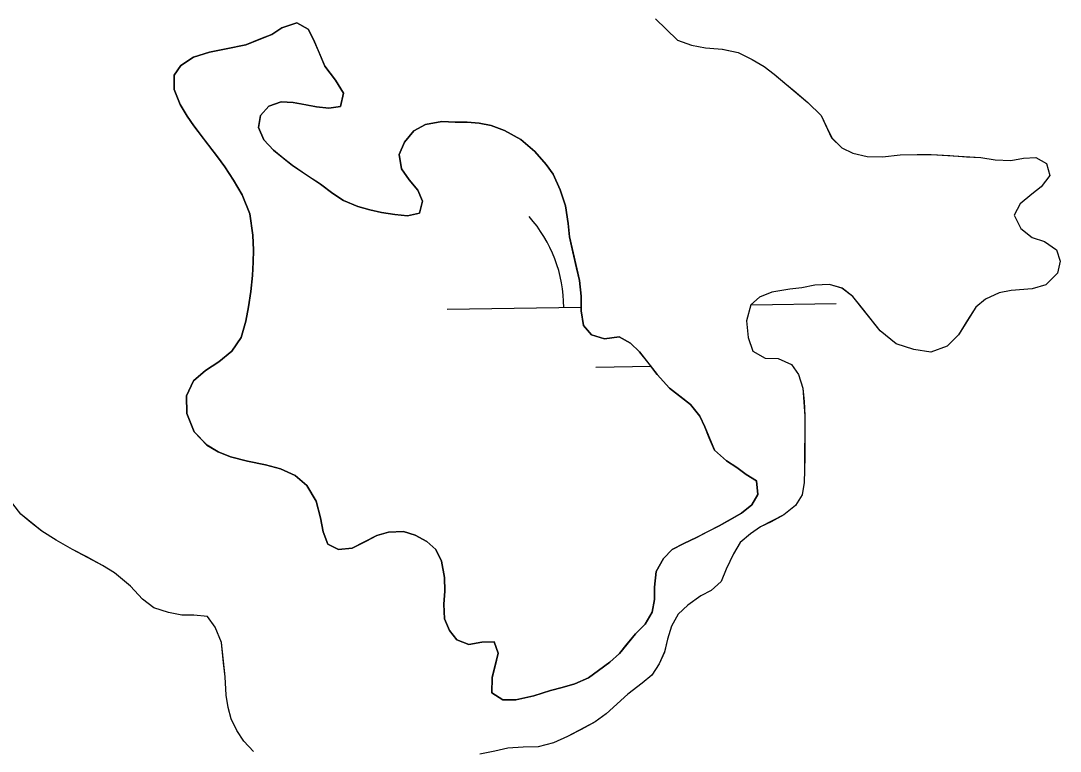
# Model space of a CAD drawing. Extents: x 3807117 to 3845308, y 337856 to 363736.
# Drawn here: x 3825059.2 to 3825326.4, y 343625 to 343812.7 of the extents above; entities that cross this region are included whole.
import ezdxf

# ---------------------------------------------------------------- set-up
doc = ezdxf.new("R2010")
doc.units = 0
doc.layers.add('V-TOPO-SHOR', color=7, linetype='Continuous')
doc.layers.add('V-WETL-SWMP', color=7, linetype='Continuous')

msp = doc.modelspace()

# ---------------------------------------------------------------- linework, layer by layer
at = {"layer": 'V-TOPO-SHOR'}
for points in [[(3825248.29, 343694.42), (3825245.64, 343696.12), (3825243.21, 343697.9), (3825240.55, 343699.6), (3825237.52, 343702.37), (3825236.17, 343705.51), (3825235.05, 343708.34), (3825233.7, 343711.1), (3825231.36, 343714.1), (3825228.55, 343716.18), (3825225.9, 343718.26), (3825222.79, 343721.8), (3825220.38, 343724.95), (3825218.26, 343727.63), (3825215.92, 343729.87), (3825213.03, 343731.42), (3825209.21, 343730.91), (3825205.86, 343731.93), (3825203.82, 343734.39), (3825203.24, 343738.14), (3825203.27, 343741.88), (3825202.77, 343745.92), (3825202.03, 343749.21), (3825201.07, 343753.26), (3825200.26, 343757.16), (3825199.91, 343760.6), (3825199.18, 343765.11), (3825197.84, 343769.24), (3825196.04, 343773.22), (3825194.23, 343775.76), (3825191.28, 343779.06), (3825187.72, 343782.15), (3825183.54, 343784.47), (3825180.12, 343785.72), (3825176.99, 343786.35), (3825173.94, 343786.6), (3825170.81, 343786.63), (3825167.38, 343786.81), (3825163.18, 343786.01), (3825160.19, 343784.35), (3825157.79, 343781.47), (3825156.47, 343778.28), (3825157.05, 343774.61), (3825159.02, 343771.77), (3825161.21, 343769.16), (3825162.41, 343766.32), (3825161.69, 343763.2), (3825158.56, 343762.54), (3825155.36, 343762.87), (3825151.93, 343763.43), (3825148.88, 343764.07), (3825145.83, 343764.93), (3825142.18, 343766.49), (3825139.37, 343768.26), (3825136.26, 343770.66), (3825132.92, 343772.82), (3825129.05, 343775.45), (3825126.62, 343777.37), (3825124.12, 343779.45), (3825121.7, 343782.07), (3825120.28, 343785.21), (3825120.83, 343788.33), (3825122.92, 343790.76), (3825126.13, 343791.8), (3825129.18, 343791.7), (3825132.15, 343791.14), (3825135.2, 343790.58), (3825138.33, 343790.18), (3825141.34, 343790.61), (3825142.13, 343794.11), (3825140.1, 343797.41), (3825137.38, 343801.02), (3825135.88, 343804.55), (3825134.46, 343807.84), (3825133.03, 343810.52), (3825130.14, 343812.15), (3825126.32, 343810.88), (3825123.71, 343809.15), (3825120.8, 343808.03), (3825117.05, 343806.53), (3825112, 343805.42), (3825107.72, 343804.62), (3825103.59, 343803.36), (3825100.29, 343801.17), (3825098.59, 343798.66), (3825098.64, 343795), (3825100.13, 343791.17), (3825101.94, 343788.18), (3825103.68, 343785.65), (3825106.62, 343781.81), (3825109.71, 343777.74), (3825111.6, 343775.13), (3825113.86, 343771.75), (3825116.12, 343767.92), (3825118.07, 343763.09), (3825118.86, 343757.59), (3825118.98, 343753.7), (3825118.96, 343750.65), (3825118.78, 343747.21), (3825118.36, 343743.1), (3825117.72, 343739.13)], [(3825222.35, 343813.18), (3825225, 343810.57), (3825228.02, 343807.65), (3825231.6, 343806.4), (3825235.17, 343805.68), (3825239.52, 343805.35), (3825243.55, 343804.55), (3825247.2, 343802.69), (3825250.23, 343800.91), (3825252.8, 343798.91), (3825255.61, 343796.6), (3825257.96, 343794.67), (3825261.51, 343791.67), (3825264.92, 343788.37), (3825266.27, 343785.38), (3825267.62, 343782.63), (3825270.26, 343780.02), (3825273.07, 343778.62), (3825276.73, 343777.83), (3825280.69, 343777.72), (3825285.19, 343778.22), (3825289.62, 343778.33), (3825293.2, 343778.3), (3825298, 343778.04), (3825302.26, 343777.7), (3825306, 343777.51), (3825309.65, 343776.95), (3825313.69, 343776.77), (3825316.9, 343777.35), (3825320.1, 343777.55), (3825322.83, 343776.01), (3825323.72, 343772.95), (3825321.49, 343769.99), (3825319.03, 343768.11), (3825316.04, 343765.61), (3825314.49, 343762.73), (3825316.22, 343759.29), (3825319.17, 343756.98), (3825322.37, 343755.96), (3825325.4, 343753.8), (3825326.37, 343750.89), (3825325.66, 343747.85), (3825322.66, 343744.82), (3825319.14, 343743.79), (3825313.8, 343743.37), (3825310.67, 343742.79), (3825307.15, 343741.14), (3825304.7, 343739.1), (3825302.53, 343735.76), (3825300.21, 343731.97), (3825297.3, 343729.02), (3825293.09, 343727.53), (3825288.75, 343728.18), (3825284.19, 343729.66), (3825280.1, 343732.97), (3825277.16, 343736.66), (3825275.19, 343739.19), (3825273.08, 343741.79), (3825270.28, 343743.95), (3825267.08, 343744.89), (3825263.27, 343744.7), (3825259.91, 343744.04)], [(3825259.91, 343744.04), (3825256.85, 343743.68), (3825252.28, 343742.96), (3825249.06, 343741.69), (3825246.84, 343739.65), (3825245.73, 343735.54), (3825246.16, 343731.26), (3825247.35, 343727.75), (3825250.54, 343725.97), (3825253.89, 343725.87), (3825257.31, 343724.31), (3825259.12, 343721.78), (3825260.23, 343718.27), (3825260.51, 343714.83), (3825260.71, 343711.17), (3825260.74, 343705.91), (3825260.7, 343700.65), (3825260.67, 343697.22), (3825260.57, 343694.02), (3825260.01, 343690.82), (3825258.31, 343688.09), (3825255.32, 343685.75), (3825252.03, 343683.95), (3825249.35, 343682.6), (3825246.74, 343680.87), (3825244.13, 343678.6), (3825242.35, 343675.72), (3825240.49, 343671.77), (3825239.25, 343668.58), (3825236.64, 343666.31), (3825233.96, 343664.89), (3825230.66, 343662.55), (3825228.2, 343660.21), (3825226.42, 343657.09), (3825225.4, 343653.74), (3825224.69, 343650.48), (3825223.29, 343647.44), (3825221.37, 343644.55), (3825218.91, 343642.44), (3825215.23, 343639.65), (3825212.39, 343637.08), (3825209.62, 343634.59), (3825206.86, 343632.55), (3825203.26, 343630.6), (3825199.74, 343628.72), (3825196.14, 343627.15), (3825192.17, 343626.11), (3825188.28, 343625.99), (3825184.39, 343625.72), (3825181.03, 343624.98), (3825177.21, 343624.25)], [(3825117.72, 343739.13), (3825117, 343735.48), (3825115.83, 343731.29), (3825113.43, 343727.79), (3825110.13, 343725), (3825106.68, 343722.81), (3825103.6, 343720.17), (3825101.81, 343716.29), (3825101.85, 343711.79), (3825103.72, 343707.04), (3825107.05, 343703.65), (3825109.94, 343701.88), (3825113.06, 343700.63), (3825117.48, 343699.52), (3825122.05, 343698.57), (3825125.93, 343697.55), (3825129.74, 343695.84), (3825132.69, 343693.22), (3825135.1, 343689.23), (3825136.21, 343684.95), (3825136.87, 343681.36), (3825138.14, 343678.22), (3825140.88, 343676.82), (3825144.39, 343677.17), (3825147.99, 343678.98), (3825150.67, 343680.4), (3825153.73, 343681.29), (3825157.55, 343681.42), (3825160.52, 343680.48), (3825163.56, 343678.85), (3825165.91, 343676.77), (3825167.33, 343673.78), (3825168.14, 343669.58), (3825168.19, 343666.07), (3825167.93, 343662.79), (3825168.13, 343658.97), (3825169.4, 343655.98), (3825171.29, 343653.6), (3825174.33, 343652.43), (3825177.7, 343653.02), (3825180.83, 343653.07), (3825181.87, 343650.16), (3825181.16, 343646.96), (3825180.37, 343643.91), (3825180.26, 343640.02), (3825183.07, 343638.17), (3825186.43, 343638.22), (3825191.1, 343639.25), (3825195.38, 343640.59), (3825198.36, 343641.32), (3825201.58, 343642.29), (3825205.1, 343643.87), (3825207.71, 343645.68), (3825210.63, 343647.87), (3825213.09, 343650.06), (3825215.09, 343652.56), (3825217.17, 343655.14), (3825219.71, 343657.64), (3825221.49, 343660.68), (3825222.05, 343663.95), (3825222.08, 343667.16), (3825222.49, 343671.12), (3825224.43, 343674.47), (3825226.58, 343676.81), (3825229.65, 343678.39), (3825232.87, 343679.89), (3825235.78, 343681.4), (3825238.69, 343682.9), (3825241.61, 343684.55), (3825244.44, 343686.13), (3825247.13, 343688.25), (3825248.6, 343690.91), (3825248.29, 343694.42)], [(3825119, 343624.91), (3825116.5, 343627.6), (3825114.7, 343630.28), (3825113.27, 343633.27), (3825112.46, 343636.24), (3825111.95, 343639.38), (3825111.76, 343644.1), (3825111.33, 343647.69), (3825110.76, 343652.88), (3825109.19, 343656.86), (3825107.16, 343659.62), (3825103.65, 343659.95), (3825100.6, 343659.98), (3825097.18, 343660.61), (3825093.38, 343661.79), (3825090.5, 343664.02), (3825087.4, 343667.4), (3825083.31, 343670.79), (3825080.2, 343672.72), (3825076.18, 343674.89), (3825072.46, 343676.82), (3825068.28, 343679.22), (3825064.57, 343681.54), (3825061.76, 343683.77), (3825059.19, 343685.85), (3825057.15, 343688.54)]]:
    msp.add_lwpolyline(points, dxfattribs=at)
at = {"layer": 'V-WETL-SWMP'}
for p, q in [((3825222.35, 343813.18), (3825228.02, 343807.65)), ((3825228.02, 343807.65), (3825231.59, 343806.4)), ((3825231.59, 343806.4), (3825235.17, 343805.68)), ((3825235.17, 343805.68), (3825239.51, 343805.34)), ((3825239.51, 343805.34), (3825243.55, 343804.55)), ((3825243.55, 343804.55), (3825247.19, 343802.69)), ((3825247.19, 343802.69), (3825250.23, 343800.91)), ((3825250.23, 343800.91), (3825252.8, 343798.91)), ((3825252.8, 343798.91), (3825261.51, 343791.67)), ((3825261.51, 343791.67), (3825264.92, 343788.37)), ((3825264.92, 343788.37), (3825267.61, 343782.63)), ((3825267.61, 343782.63), (3825270.26, 343780.01)), ((3825270.26, 343780.01), (3825273.07, 343778.62)), ((3825273.07, 343778.62), (3825276.72, 343777.83)), ((3825276.72, 343777.83), (3825280.69, 343777.72)), ((3825280.69, 343777.72), (3825285.19, 343778.22)), ((3825285.19, 343778.22), (3825289.61, 343778.33)), ((3825289.61, 343778.33), (3825293.2, 343778.3)), ((3825293.2, 343778.3), (3825306, 343777.51)), ((3825306, 343777.51), (3825309.65, 343776.95)), ((3825309.65, 343776.95), (3825313.69, 343776.76)), ((3825313.69, 343776.76), (3825316.9, 343777.35)), ((3825316.9, 343777.35), (3825320.1, 343777.55)), ((3825320.1, 343777.55), (3825322.83, 343776)), ((3825322.83, 343776), (3825323.72, 343772.95)), ((3825323.72, 343772.95), (3825321.49, 343769.99)), ((3825321.49, 343769.99), (3825319.03, 343768.11)), ((3825319.03, 343768.11), (3825316.04, 343765.61)), ((3825316.04, 343765.61), (3825314.49, 343762.73)), ((3825314.49, 343762.73), (3825316.22, 343759.29)), ((3825316.22, 343759.29), (3825319.17, 343756.97)), ((3825319.17, 343756.97), (3825322.37, 343755.96)), ((3825322.37, 343755.96), (3825325.4, 343753.8)), ((3825325.4, 343753.8), (3825326.37, 343750.89)), ((3825326.37, 343750.89), (3825325.65, 343747.85)), ((3825325.65, 343747.85), (3825322.66, 343744.82)), ((3825267.08, 343744.89), (3825263.27, 343744.7)), ((3825270.27, 343743.95), (3825267.08, 343744.89)), ((3825322.66, 343744.82), (3825319.14, 343743.79)), ((3825252.27, 343742.96), (3825249.06, 343741.69)), ((3825256.85, 343743.68), (3825252.27, 343742.96)), ((3825259.91, 343744.04), (3825256.85, 343743.68)), ((3825263.27, 343744.7), (3825259.91, 343744.04)), ((3825273.08, 343741.8), (3825270.27, 343743.95)), ((3825310.67, 343742.79), (3825307.15, 343741.14)), ((3825313.8, 343743.37), (3825310.67, 343742.79)), ((3825319.14, 343743.79), (3825313.8, 343743.37)), ((3825246.83, 343739.64), (3825245.73, 343735.54)), ((3825249.06, 343741.69), (3825246.83, 343739.64)), ((3825246.92, 343739.72), (3825268.76, 343740.05)), ((3825280.1, 343732.97), (3825273.08, 343741.8)), ((3825307.15, 343741.14), (3825304.69, 343739.1)), ((3825168.76, 343738.55), (3825203.24, 343739.06)), ((3825304.69, 343739.1), (3825300.21, 343731.97)), ((3825245.73, 343735.54), (3825246.16, 343731.26)), ((3825284.19, 343729.66), (3825280.1, 343732.97)), ((3825300.21, 343731.97), (3825297.29, 343729.02)), ((3825246.16, 343731.26), (3825247.35, 343727.75)), ((3825288.75, 343728.17), (3825284.19, 343729.66)), ((3825297.29, 343729.02), (3825293.09, 343727.53)), ((3825247.35, 343727.75), (3825250.54, 343725.97)), ((3825293.09, 343727.53), (3825288.75, 343728.17)), ((3825206.99, 343723.69), (3825221.16, 343723.9)), ((3825250.54, 343725.97), (3825253.89, 343725.86)), ((3825253.89, 343725.86), (3825257.31, 343724.31)), ((3825257.31, 343724.31), (3825259.12, 343721.78)), ((3825259.12, 343721.78), (3825260.23, 343718.27)), ((3825260.23, 343718.27), (3825260.71, 343711.17)), ((3825260.71, 343711.17), (3825260.67, 343697.22)), ((3825260.67, 343697.22), (3825260.57, 343694.02)), ((3825260.57, 343694.02), (3825260.01, 343690.82)), ((3825260.01, 343690.82), (3825258.31, 343688.09)), ((3825258.31, 343688.09), (3825255.32, 343685.75)), ((3825064.56, 343681.54), (3825059.19, 343685.85)), ((3825255.32, 343685.75), (3825249.35, 343682.6)), ((3825068.28, 343679.22), (3825064.56, 343681.54)), ((3825246.74, 343680.87), (3825244.13, 343678.6)), ((3825249.35, 343682.6), (3825246.74, 343680.87)), ((3825072.45, 343676.82), (3825068.28, 343679.22)), ((3825244.13, 343678.6), (3825242.35, 343675.72)), ((3825080.2, 343672.72), (3825072.45, 343676.82)), ((3825242.35, 343675.72), (3825240.49, 343671.77)), ((3825083.31, 343670.79), (3825080.2, 343672.72)), ((3825087.4, 343667.4), (3825083.31, 343670.79)), ((3825240.49, 343671.77), (3825239.25, 343668.58)), ((3825090.5, 343664.02), (3825087.4, 343667.4)), ((3825239.25, 343668.58), (3825236.63, 343666.31)), ((3825233.95, 343664.88), (3825230.66, 343662.55)), ((3825236.63, 343666.31), (3825233.95, 343664.88)), ((3825093.37, 343661.79), (3825090.5, 343664.02)), ((3825230.66, 343662.55), (3825228.2, 343660.2)), ((3825097.18, 343660.61), (3825093.37, 343661.79)), ((3825100.6, 343659.98), (3825097.18, 343660.61)), ((3825103.65, 343659.95), (3825100.6, 343659.98)), ((3825107.16, 343659.62), (3825103.65, 343659.95)), ((3825109.19, 343656.86), (3825107.16, 343659.62)), ((3825228.2, 343660.2), (3825226.42, 343657.09)), ((3825110.76, 343652.88), (3825109.19, 343656.86)), ((3825226.42, 343657.09), (3825225.4, 343653.75)), ((3825111.76, 343644.1), (3825110.76, 343652.88)), ((3825225.4, 343653.75), (3825224.69, 343650.47)), ((3825224.69, 343650.47), (3825223.29, 343647.44)), ((3825223.29, 343647.44), (3825221.36, 343644.55)), ((3825111.95, 343639.38), (3825111.76, 343644.1)), ((3825221.36, 343644.55), (3825218.91, 343642.44)), ((3825218.91, 343642.44), (3825215.22, 343639.65)), ((3825112.46, 343636.25), (3825111.95, 343639.38)), ((3825215.22, 343639.65), (3825209.62, 343634.59)), ((3825113.27, 343633.27), (3825112.46, 343636.25)), ((3825114.69, 343630.28), (3825113.27, 343633.27)), ((3825206.86, 343632.55), (3825199.74, 343628.72)), ((3825209.62, 343634.59), (3825206.86, 343632.55)), ((3825116.5, 343627.6), (3825114.69, 343630.28)), ((3825119, 343624.91), (3825116.5, 343627.6)), ((3825199.74, 343628.72), (3825196.14, 343627.15)), ((3825184.39, 343625.72), (3825181.03, 343624.98)), ((3825188.28, 343625.99), (3825184.39, 343625.72)), ((3825192.17, 343626.11), (3825188.28, 343625.99)), ((3825196.14, 343627.15), (3825192.17, 343626.11))]:
    msp.add_line(p, q, dxfattribs=at)
for points in [[(3825109.94, 343701.88), (3825107.06, 343703.65), (3825103.72, 343707.04), (3825101.85, 343711.79), (3825101.81, 343716.29), (3825103.6, 343720.17), (3825106.68, 343722.81), (3825110.13, 343725), (3825113.43, 343727.8), (3825115.83, 343731.29), (3825117, 343735.48), (3825117.72, 343739.13), (3825118.36, 343743.1), (3825118.78, 343747.21), (3825118.96, 343750.65), (3825118.98, 343753.7), (3825118.86, 343757.59), (3825118.07, 343763.09), (3825116.12, 343767.92), (3825113.86, 343771.75), (3825111.6, 343775.13), (3825109.71, 343777.74), (3825103.67, 343785.65), (3825101.94, 343788.18), (3825100.13, 343791.17), (3825098.64, 343795), (3825098.59, 343798.66), (3825100.29, 343801.17), (3825103.59, 343803.36), (3825107.72, 343804.62), (3825112, 343805.42), (3825117.05, 343806.53), (3825123.71, 343809.15), (3825126.32, 343810.88), (3825130.14, 343812.15), (3825133.03, 343810.52), (3825134.46, 343807.84), (3825137.38, 343801.02), (3825140.1, 343797.41), (3825142.13, 343794.11), (3825141.34, 343790.61), (3825138.33, 343790.18), (3825135.2, 343790.58), (3825129.18, 343791.7), (3825126.13, 343791.8), (3825122.92, 343790.76), (3825120.84, 343788.33), (3825120.28, 343785.21), (3825121.7, 343782.07), (3825124.12, 343779.45), (3825129.05, 343775.45), (3825136.26, 343770.66), (3825139.37, 343768.26), (3825142.18, 343766.49), (3825145.83, 343764.93), (3825148.88, 343764.07), (3825151.93, 343763.43), (3825155.36, 343762.87), (3825158.56, 343762.54), (3825161.69, 343763.2), (3825162.41, 343766.32), (3825161.21, 343769.16), (3825159.02, 343771.77), (3825157.05, 343774.61), (3825156.47, 343778.28), (3825157.8, 343781.47), (3825160.19, 343784.35), (3825163.18, 343786.01), (3825167.38, 343786.81), (3825170.81, 343786.63), (3825173.94, 343786.61), (3825176.99, 343786.35), (3825180.12, 343785.72), (3825183.54, 343784.47), (3825187.72, 343782.15), (3825191.28, 343779.06), (3825194.23, 343775.76), (3825196.04, 343773.22), (3825197.84, 343769.24), (3825199.18, 343765.11), (3825199.91, 343760.6), (3825200.26, 343757.16), (3825202.77, 343745.92), (3825203.27, 343741.88), (3825203.24, 343738.14), (3825203.82, 343734.39), (3825205.86, 343731.93), (3825209.21, 343730.91), (3825213.03, 343731.42), (3825215.92, 343729.87), (3825218.26, 343727.63), (3825222.79, 343721.8), (3825225.9, 343718.26), (3825231.36, 343714.1), (3825233.7, 343711.1), (3825235.05, 343708.34), (3825237.52, 343702.37), (3825240.55, 343699.6), (3825243.21, 343697.9), (3825245.64, 343696.12), (3825248.29, 343694.42)], [(3825248.29, 343694.42), (3825248.6, 343690.91), (3825247.13, 343688.25), (3825244.44, 343686.13), (3825238.69, 343682.9), (3825232.87, 343679.89), (3825229.65, 343678.39), (3825226.58, 343676.81), (3825224.43, 343674.47), (3825222.49, 343671.12), (3825222.08, 343667.16), (3825222.05, 343663.95), (3825221.49, 343660.67), (3825219.71, 343657.64), (3825217.17, 343655.14), (3825213.09, 343650.06), (3825210.63, 343647.86), (3825207.71, 343645.68), (3825205.1, 343643.86), (3825201.58, 343642.29), (3825198.36, 343641.33), (3825195.38, 343640.59), (3825191.1, 343639.25), (3825186.43, 343638.22), (3825183.07, 343638.17), (3825180.26, 343640.02), (3825180.37, 343643.91), (3825181.87, 343650.16), (3825180.83, 343653.07), (3825177.7, 343653.02), (3825174.34, 343652.43), (3825171.29, 343653.6), (3825169.4, 343655.98), (3825168.13, 343658.97), (3825167.93, 343662.79), (3825168.19, 343666.07), (3825168.14, 343669.58), (3825167.33, 343673.78), (3825165.91, 343676.77), (3825163.56, 343678.85), (3825160.52, 343680.48), (3825157.55, 343681.42), (3825153.73, 343681.3), (3825150.67, 343680.41), (3825144.39, 343677.17), (3825140.88, 343676.82), (3825138.14, 343678.22), (3825136.87, 343681.36), (3825136.21, 343684.95), (3825135.1, 343689.23), (3825132.69, 343693.22), (3825129.73, 343695.84), (3825125.93, 343697.55), (3825122.05, 343698.57), (3825117.48, 343699.53), (3825113.06, 343700.63), (3825109.94, 343701.88)]]:
    msp.add_lwpolyline(points, dxfattribs=at)
msp.add_arc((3825163.51, 343738.94), 35.25, 0.0865, 41.6302, dxfattribs=at)

doc.saveas('drawing.dxf')
